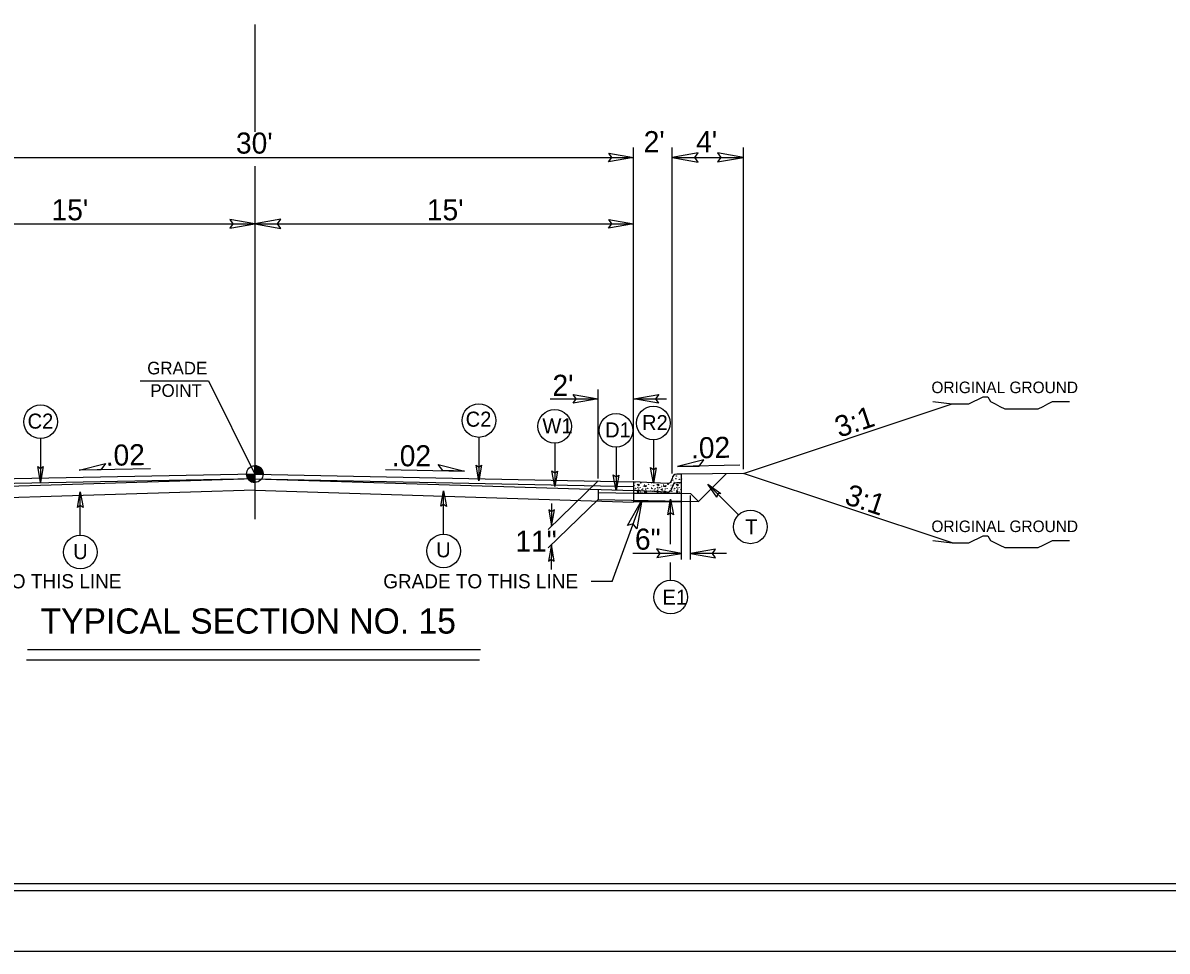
# Model space of a CAD drawing. Extents: x 957297 to 961629, y 830661 to 840840.
# Drawn here: x 959351.8 to 959775.5, y 833278.9 to 833622.7 of the extents above; entities that cross this region are included whole.
import ezdxf

# ---------------------------------------------------------------- set-up
doc = ezdxf.new("R2010")
doc.units = 0
for name, color, linetype in [('Default', 7, 'Continuous'), ('Old_Level_1', 7, 'Continuous'), ('Old_Level_11', 7, 'Continuous'), ('Old_Level_21', 7, 'Continuous'), ('Old_Level_3', 7, 'Continuous'), ('Prop Dimension Text', 7, 'Continuous'), ('Sheet Plot Border Inside CELL', 7, 'Continuous'), ('Sheet Plot Border Outside CELL', 7, 'Continuous'), ('Sheet Typical CELL', 7, 'Continuous'), ('Typical ID Circle CELL', 7, 'Continuous'), ('Typical Terminator CELL', 7, 'Continuous'), ('Typical Text Grade Point CELL', 7, 'Continuous'), ('Typical Text ID Circle CELL', 7, 'Continuous')]:
    doc.layers.add(name, color=color, linetype=linetype)

msp = doc.modelspace()

# ---------------------------------------------------------------- linework, layer by layer
at = {"layer": 'Default'}
for p, q in [((959437.72, 833622.09), (959437.72, 833582.36)), ((959437.72, 833569.64), (959437.72, 833438.93))]:
    msp.add_line(p, q, dxfattribs=at)
at = {"layer": 'Old_Level_1'}
for p, q in [((959577.94, 833453.48), (959577.94, 833576.48)), ((959592.24, 833455.76), (959592.24, 833576.48)), ((959618.66, 833457.42), (959618.66, 833576.48)), ((959297.55, 833572.85), (959577.94, 833572.85)), ((959592.24, 833572.85), (959618.66, 833572.85)), ((959297.5, 833548.29), (959437.72, 833548.29)), ((959437.72, 833548.29), (959577.94, 833548.29)), ((959564.8, 833453.96), (959564.8, 833486.93)), ((959547.09, 833483.47), (959564.8, 833483.47)), ((959578, 833483.47), (959590.11, 833483.47)), ((959618.66, 833455.84), (959695.84, 833481.57)), ((959399.11, 833457.56), (959372.73, 833457.03)), ((959437.72, 833455.58), (959437.72, 833458.65)), ((959486.07, 833457.29), (959515.29, 833456.71)), ((959617.34, 833458.85), (959594.26, 833458.39)), ((959437.72, 833455.6), (959297.55, 833452.76)), ((959437.72, 833453.87), (959297.55, 833451.03)), ((959437.72, 833453.87), (959297.55, 833449.48)), ((959434.66, 833455.58), (959437.72, 833455.58)), ((959437.72, 833455.6), (959577.94, 833452.76)), ((959440.78, 833455.58), (959437.72, 833455.58)), ((959437.72, 833452.54), (959437.72, 833455.58)), ((959437.72, 833455.58), (959437.72, 833452.54)), ((959437.72, 833453.87), (959577.94, 833451.03)), ((959437.72, 833453.87), (959577.94, 833449.47)), ((959564.82, 833453.03), (959546.35, 833435.1)), ((959595.43, 833452.32), (959593.96, 833452.32)), ((959618.66, 833455.84), (959595.74, 833455.61)), ((959595.74, 833448.76), (959595.74, 833452.02)), ((959602.01, 833445.45), (959612.34, 833455.77)), ((959695.84, 833430.11), (959618.66, 833455.84)), ((959437.72, 833449.59), (959297.55, 833445.2)), ((959437.72, 833449.59), (959577.88, 833445.2)), ((959564.8, 833449.89), (959564.8, 833446.2)), ((959564.8, 833448.75), (959577.94, 833448.48)), ((959590.33, 833448.86), (959577.94, 833449.47)), ((959577.94, 833449.47), (959577.94, 833445.37)), ((959577.94, 833448.48), (959577.94, 833445.93)), ((959595.74, 833445.37), (959595.74, 833448.76)), ((959595.74, 833448.48), (959599.04, 833448.42)), ((959595.74, 833423.93), (959595.74, 833447.68)), ((959599.04, 833448.42), (959602.01, 833445.45)), ((959599.04, 833423.93), (959599.04, 833447.68)), ((959564.8, 833446.2), (959546.32, 833428.27)), ((959547.56, 833444.63), (959547.56, 833436.27)), ((959564.8, 833446.2), (959602.01, 833445.45)), ((959569.99, 833415.84), (959580.97, 833445.87)), ((959577.94, 833445.37), (959595.74, 833445.37)), ((959547.5, 833429.45), (959547.49, 833420.23)), ((959595.74, 833426.22), (959577.72, 833426.22)), ((959612.38, 833426.22), (959599.04, 833426.22)), ((959569.99, 833415.84), (959562.27, 833415.84)), ((959521.22, 833390.46), (959353.52, 833390.46)), ((959520.94, 833386.66), (959353.24, 833386.66))]:
    msp.add_line(p, q, dxfattribs=at)
for points in [[(959437.76, 833458.65), (959437.76, 833458.65), (959437.76, 833455.58)], [(959437.81, 833458.65), (959437.81, 833455.58)], [(959437.87, 833458.64), (959437.87, 833455.58)], [(959437.94, 833458.64), (959437.94, 833455.58)], [(959438, 833458.64), (959438, 833455.58)], [(959438.06, 833458.64), (959438.06, 833455.58)], [(959438.12, 833458.62), (959438.12, 833455.58)], [(959438.18, 833458.62), (959438.18, 833455.58)], [(959438.23, 833458.6), (959438.23, 833455.58)], [(959438.3, 833458.6), (959438.3, 833455.58)], [(959438.36, 833458.58), (959438.36, 833455.58)], [(959438.42, 833458.57), (959438.42, 833455.58)], [(959438.49, 833458.55), (959438.49, 833455.58)], [(959438.55, 833458.53), (959438.55, 833455.58)], [(959438.61, 833458.52), (959438.61, 833455.58)], [(959438.67, 833458.49), (959438.67, 833455.58)], [(959438.74, 833458.48), (959438.73, 833455.58)], [(959438.79, 833458.45), (959438.79, 833455.58)], [(959438.85, 833458.44), (959438.85, 833455.58)], [(959438.92, 833458.41), (959438.92, 833455.58)], [(959438.98, 833458.39), (959438.98, 833455.58)], [(959439.04, 833458.35), (959439.04, 833455.58)], [(959439.09, 833458.33), (959439.09, 833455.58)], [(959439.15, 833458.3), (959439.15, 833455.58)], [(959439.21, 833458.26), (959439.21, 833455.58)], [(959439.28, 833458.23), (959439.28, 833455.58)], [(959439.34, 833458.19), (959439.34, 833455.58)], [(959439.4, 833458.14), (959439.4, 833455.58)], [(959439.47, 833458.1), (959439.47, 833455.58)], [(959439.52, 833458.07), (959439.52, 833455.58)], [(959439.59, 833458.01), (959439.59, 833455.58)], [(959439.65, 833457.97), (959439.65, 833455.58)], [(959439.71, 833457.92), (959439.71, 833455.58)], [(959439.77, 833457.86), (959439.77, 833455.58)], [(959439.83, 833457.8), (959439.83, 833455.58)], [(959439.9, 833457.74), (959439.9, 833455.58)], [(959439.95, 833457.68), (959439.95, 833455.58)], [(959440.01, 833457.62), (959440.01, 833455.58)], [(959440.07, 833457.55), (959440.07, 833455.58)], [(959440.13, 833457.46), (959440.13, 833455.58)], [(959440.2, 833457.38), (959440.2, 833455.58)], [(959440.26, 833457.3), (959440.26, 833455.58)], [(959440.32, 833457.21), (959440.32, 833455.58)], [(959440.38, 833457.1), (959440.38, 833455.58)], [(959440.44, 833457), (959440.44, 833455.58)], [(959440.5, 833456.85), (959440.5, 833455.58)], [(959440.57, 833456.71), (959440.57, 833455.58)], [(959440.63, 833456.55), (959440.63, 833455.58)], [(959440.69, 833456.34), (959440.69, 833455.58)], [(959440.75, 833456.03), (959440.75, 833455.58)], [(959434.68, 833455.58), (959434.68, 833455.26)], [(959434.74, 833455.58), (959434.74, 833454.9)], [(959434.8, 833455.58), (959434.8, 833454.68)], [(959434.86, 833455.58), (959434.86, 833454.5)], [(959434.93, 833455.58), (959434.93, 833454.35)], [(959434.99, 833455.58), (959434.99, 833454.22)], [(959435.05, 833455.58), (959435.05, 833454.11)], [(959435.11, 833455.58), (959435.11, 833454)], [(959435.17, 833455.58), (959435.17, 833453.91)], [(959435.23, 833455.58), (959435.23, 833453.82)], [(959435.3, 833455.58), (959435.3, 833453.73)], [(959435.36, 833455.58), (959435.36, 833453.66)], [(959435.42, 833455.58), (959435.42, 833453.59)], [(959435.47, 833455.58), (959435.47, 833453.52)], [(959435.53, 833455.58), (959435.53, 833453.45)], [(959435.6, 833455.58), (959435.6, 833453.4)], [(959435.66, 833455.58), (959435.66, 833453.34)], [(959435.72, 833455.58), (959435.72, 833453.28)], [(959435.78, 833455.58), (959435.78, 833453.24)], [(959435.85, 833455.58), (959435.85, 833453.18)], [(959435.9, 833455.58), (959435.9, 833453.14)], [(959435.96, 833455.58), (959435.96, 833453.09)], [(959436.02, 833455.58), (959436.02, 833453.05)], [(959436.09, 833455.58), (959436.09, 833453)], [(959436.15, 833455.58), (959436.15, 833452.96)], [(959436.21, 833455.58), (959436.21, 833452.93)], [(959436.28, 833455.58), (959436.28, 833452.9)], [(959436.33, 833455.58), (959436.33, 833452.88)], [(959436.39, 833455.58), (959436.39, 833452.84)], [(959436.46, 833455.58), (959436.46, 833452.8)], [(959436.52, 833455.58), (959436.52, 833452.79)], [(959436.58, 833455.58), (959436.58, 833452.75)], [(959436.64, 833455.58), (959436.64, 833452.74)], [(959436.7, 833455.58), (959436.7, 833452.71)], [(959436.75, 833455.58), (959436.75, 833452.69)], [(959436.82, 833455.58), (959436.82, 833452.68)], [(959436.88, 833455.58), (959436.88, 833452.65)], [(959436.94, 833455.58), (959436.94, 833452.64)], [(959437, 833455.58), (959437, 833452.63)], [(959437.07, 833455.58), (959437.07, 833452.61)], [(959437.13, 833455.58), (959437.13, 833452.59)], [(959437.19, 833455.58), (959437.19, 833452.59)], [(959437.25, 833455.58), (959437.25, 833452.58)], [(959437.31, 833455.58), (959437.31, 833452.55)], [(959437.38, 833455.58), (959437.38, 833452.55)], [(959437.44, 833455.58), (959437.44, 833452.55)], [(959437.5, 833455.58), (959437.5, 833452.54)], [(959437.56, 833455.58), (959437.56, 833452.54)], [(959437.61, 833455.58), (959437.61, 833452.54)], [(959437.67, 833455.58), (959437.67, 833452.54), (959437.67, 833452.54)]]:
    msp.add_lwpolyline(points, dxfattribs=at)
msp.add_circle((959437.72, 833455.59), 3.06, dxfattribs=at)
for centre, radius, start, end in [((959437.72, 833455.59), 3.06, 359.9905, 89.9905), ((959437.72, 833455.59), 3.06, 179.9905, 269.9905), ((959593.96, 833450.55), 1.78, 90, 178.9266), ((959595.43, 833452.02), 0.309, 0, 90), ((959590.42, 833450.61), 1.76, 267.1376, 358.9266)]:
    msp.add_arc(centre, radius, start, end, dxfattribs=at)
at = {"layer": 'Old_Level_11'}
for p, q in [((959603.99, 833460.8), (959594.26, 833458.39)), ((959602.26, 833458.55), (959603.99, 833460.8)), ((959372.73, 833457.03), (959382.49, 833459.46)), ((959380.75, 833457.19), (959372.73, 833457.03)), ((959382.49, 833459.46), (959380.75, 833457.19)), ((959507.28, 833456.87), (959505.55, 833459.12)), ((959505.55, 833459.12), (959515.29, 833456.71)), ((959515.29, 833456.71), (959507.28, 833456.87)), ((959594.26, 833458.39), (959602.26, 833458.55))]:
    msp.add_line(p, q, dxfattribs=at)
for points in [[(959601.84, 833574.51), (959592.24, 833572.85), (959601.9, 833571.13), (959600.67, 833572.85)], [(959609.05, 833571.19), (959618.66, 833572.85), (959609, 833574.56), (959610.22, 833572.85)], [(959447.33, 833549.94), (959437.72, 833548.29), (959447.39, 833546.57), (959446.16, 833548.29)], [(959575.63, 833436.57), (959580.97, 833445.87), (959579.09, 833435.25), (959577.79, 833437.16)]]:
    msp.add_lwpolyline(points, close=True, dxfattribs=at)
at = {"layer": 'Old_Level_21'}
for points in [[(959688.75, 833482.45), (959695.84, 833481.57), (959697.62, 833481.57), (959700.28, 833481.57), (959702.06, 833481.57), (959703.82, 833482.45), (959705.6, 833483.35), (959707.37, 833484.23), (959709.15, 833484.23), (959710.05, 833482.45), (959711.81, 833481.57), (959713.58, 833480.67), (959715.35, 833479.8), (959717.13, 833479.8), (959718.9, 833479.8), (959720.68, 833479.8), (959722.45, 833479.8), (959724.22, 833479.8), (959725.99, 833479.8), (959727.77, 833479.8), (959729.54, 833480.67), (959731.31, 833481.57), (959733.08, 833482.45), (959735.75, 833482.45), (959737.52, 833482.45), (959739.3, 833482.45)], [(959688.75, 833430.99), (959695.84, 833430.11), (959697.62, 833430.11), (959700.28, 833430.11), (959702.06, 833430.11), (959703.82, 833430.99), (959705.6, 833431.88), (959707.37, 833432.76), (959709.15, 833432.76), (959710.05, 833430.99), (959711.81, 833430.11), (959713.58, 833429.21), (959715.35, 833428.34), (959717.13, 833428.34), (959718.9, 833428.34), (959720.68, 833428.34), (959722.45, 833428.34), (959724.22, 833428.34), (959725.99, 833428.34), (959727.77, 833428.34), (959729.54, 833429.21), (959731.31, 833430.11), (959733.08, 833430.99), (959735.75, 833430.99), (959737.52, 833430.99), (959739.3, 833430.99)]]:
    msp.add_lwpolyline(points, dxfattribs=at)
at = {"layer": 'Old_Level_3'}
for p, q in [((959590.33, 833452.14), (959577.94, 833452.76)), ((959577.94, 833452.76), (959577.94, 833448.48)), ((959579.29, 833451.77), (959579.91, 833451.8)), ((959579.91, 833451.17), (959579.29, 833451.77)), ((959579.91, 833451.8), (959579.91, 833451.17)), ((959586.51, 833451.77), (959587.14, 833451.8)), ((959587.14, 833451.17), (959586.51, 833451.77)), ((959587.14, 833451.8), (959587.14, 833451.17)), ((959590.33, 833452.14), (959590.33, 833452.14)), ((959592.16, 833453.25), (959592, 833453.29)), ((959592.03, 833453.41), (959592.16, 833453.25)), ((959593.74, 833451.77), (959594.37, 833451.8)), ((959594.37, 833451.17), (959593.74, 833451.77)), ((959595.43, 833455.61), (959593.96, 833455.61)), ((959594.37, 833451.8), (959594.37, 833451.17)), ((959595.74, 833452.05), (959595.74, 833455.3)), ((959595.74, 833448.48), (959595.74, 833452.05)), ((959577.94, 833448.48), (959595.74, 833448.48)), ((959579.52, 833449.59), (959579.32, 833448.93)), ((959579.32, 833448.93), (959580.01, 833448.89)), ((959580.01, 833448.89), (959579.52, 833449.59)), ((959581.72, 833451.11), (959582.62, 833451.36)), ((959582.51, 833450.84), (959581.72, 833451.11)), ((959582.45, 833449.26), (959581.85, 833448.83)), ((959581.85, 833448.83), (959582.81, 833448.61)), ((959582.81, 833448.61), (959582.45, 833449.26)), ((959582.62, 833451.36), (959582.51, 833450.84)), ((959586.74, 833449.59), (959586.55, 833448.93)), ((959586.55, 833448.93), (959587.23, 833448.89)), ((959587.23, 833448.89), (959586.74, 833449.59)), ((959588.95, 833451.11), (959589.84, 833451.36)), ((959589.74, 833450.84), (959588.95, 833451.11)), ((959589.68, 833449.26), (959589.08, 833448.83)), ((959589.08, 833448.83), (959590.04, 833448.61)), ((959590.04, 833448.61), (959589.68, 833449.26)), ((959589.84, 833451.36), (959589.74, 833450.84)), ((959593.96, 833449.59), (959593.78, 833448.93)), ((959593.78, 833448.93), (959594.46, 833448.89)), ((959594.46, 833448.89), (959593.96, 833449.59))]:
    msp.add_line(p, q, dxfattribs=at)
for centre in [(959578.46, 833452.46), (959580.54, 833452.26), (959581.89, 833451.6), (959583.44, 833451.77), (959589.11, 833451.6), (959590.67, 833451.77), (959591.72, 833452.43), (959592.55, 833453.32), (959592.58, 833454.71), (959592.91, 833452.46), (959593.61, 833453.85), (959593.77, 833454.84), (959594.7, 833454.44), (959594.86, 833453.65), (959594.99, 833452.26), (959595.68, 833453.75), (959578.16, 833451.27), (959578.52, 833449.69), (959578.69, 833450.28), (959579.55, 833450.64), (959579.81, 833450.05), (959580.37, 833450.54), (959580.54, 833448.9), (959581, 833449.82), (959581.09, 833448.63), (959581.13, 833450.97), (959581.32, 833450.02), (959581.42, 833449.46), (959582.45, 833450.02), (959583.14, 833450.31), (959584.17, 833449.36), (959584.59, 833451.34), (959584.63, 833450.48), (959584.73, 833450.19), (959584.89, 833449.19), (959585.39, 833451.27), (959585.75, 833449.69), (959585.92, 833450.28), (959586.78, 833450.64), (959587.04, 833450.05), (959587.6, 833450.54), (959587.77, 833448.9), (959588.23, 833449.82), (959588.32, 833448.63), (959588.35, 833450.97), (959588.55, 833450.02), (959588.65, 833449.46), (959589.67, 833450.02), (959590.37, 833450.31), (959591.39, 833449.36), (959591.82, 833451.34), (959591.86, 833450.48), (959591.95, 833450.19), (959592.12, 833449.19), (959592.62, 833451.27), (959592.98, 833449.69), (959593.14, 833450.28), (959594, 833450.64), (959594.27, 833450.05), (959594.83, 833450.54), (959594.99, 833448.9), (959595.46, 833449.82), (959595.55, 833448.63), (959595.58, 833450.97)]:
    msp.add_circle(centre, 0.0464, dxfattribs=at)
for centre, radius, start, end in [((959584.5, 833452.43), 0.0464, 164.1199, 10.1626), ((959587.77, 833452.26), 0.0464, 162.062, 12.2205), ((959590.42, 833453.9), 1.76, 267.1376, 358.9266), ((959593.96, 833453.83), 1.78, 90, 178.9266), ((959595.43, 833455.3), 0.309, 0, 90), ((959595.55, 833455.53), 0.0464, 169.6531, 280.3469), ((959595.78, 833450.02), 0.0464, 150.4173, 209.5827)]:
    msp.add_arc(centre, radius, start, end, dxfattribs=at)
at = {"layer": 'Sheet Plot Border Inside CELL'}
msp.add_lwpolyline([(960390.3, 834356.46), (958723.8, 834356.46), (958723.8, 833301.36), (960390.3, 833301.36)], close=True, dxfattribs=at)
at = {"layer": 'Sheet Plot Border Outside CELL'}
msp.add_lwpolyline([(960394.8, 834378.91), (958710.8, 834378.91), (958710.8, 833278.91), (960394.8, 833278.91)], close=True, dxfattribs=at)
at = {"layer": 'Sheet Typical CELL'}
msp.add_lwpolyline([(960377.8, 834353.91), (958877.8, 834353.91), (958877.8, 833303.91), (960377.8, 833303.91)], close=True, dxfattribs=at)
at = {"layer": 'Typical ID Circle CELL'}
for p, q in [((959358.39, 833468.74), (959358.39, 833452.65)), ((959520.68, 833469.2), (959520.68, 833453.11)), ((959548.73, 833467.05), (959548.73, 833450.96)), ((959571.44, 833465.55), (959571.44, 833449.47)), ((959585.26, 833468.27), (959585.26, 833452.18)), ((959616.79, 833440.44), (959605.41, 833451.82)), ((959373.11, 833432.92), (959373.11, 833449.01)), ((959507.59, 833433.33), (959507.59, 833449.41)), ((959591.67, 833429.58), (959591.67, 833446.28)), ((959591.67, 833416.25), (959591.67, 833422.89))]:
    msp.add_line(p, q, dxfattribs=at)
for centre in [(959520.68, 833475.42), (959358.39, 833474.96), (959548.73, 833473.27), (959571.44, 833471.78), (959585.26, 833474.49), (959621.19, 833436.04), (959373.11, 833426.7), (959507.59, 833427.1), (959591.67, 833410.03)]:
    msp.add_circle(centre, 6.23, dxfattribs=at)
at = {"layer": 'Typical Terminator CELL'}
for points in [[(959568.72, 833574.44), (959577.94, 833572.85), (959568.66, 833571.21), (959569.84, 833572.85)], [(959428.5, 833546.7), (959437.72, 833548.29), (959428.44, 833549.93), (959429.62, 833548.29)], [(959568.72, 833549.88), (959577.94, 833548.29), (959568.66, 833546.65), (959569.84, 833548.29)], [(959555.57, 833485.06), (959564.8, 833483.47), (959555.52, 833481.83), (959556.7, 833483.47)], [(959587.22, 833481.88), (959578, 833483.47), (959587.27, 833485.11), (959586.09, 833483.47)], [(959359.39, 833458.41), (959358.39, 833452.65), (959357.37, 833458.45), (959358.39, 833457.71)], [(959521.67, 833458.87), (959520.68, 833453.11), (959519.66, 833458.9), (959520.68, 833458.17)], [(959549.72, 833456.72), (959548.73, 833450.96), (959547.71, 833456.76), (959548.73, 833456.02)], [(959586.26, 833457.95), (959585.26, 833452.18), (959584.24, 833457.98), (959585.26, 833457.24)], [(959572.43, 833455.23), (959571.44, 833449.47), (959570.41, 833455.26), (959571.44, 833454.53)], [(959608.79, 833447.04), (959605.41, 833451.82), (959610.24, 833448.44), (959608.99, 833448.24)], [(959372.12, 833443.25), (959373.11, 833449.01), (959374.13, 833443.22), (959373.11, 833443.95)], [(959506.6, 833443.65), (959507.59, 833449.41), (959508.62, 833443.62), (959507.59, 833444.35)], [(959590.68, 833440.52), (959591.67, 833446.28), (959592.7, 833440.49), (959591.67, 833441.22)], [(959546.52, 833442.34), (959547.56, 833436.27), (959548.64, 833442.37), (959547.56, 833441.6)], [(959548.54, 833423.38), (959547.5, 833429.45), (959546.42, 833423.35), (959547.49, 833424.12)], [(959586.52, 833424.63), (959595.74, 833426.22), (959586.47, 833427.86), (959587.65, 833426.22)], [(959608.26, 833427.81), (959599.04, 833426.22), (959608.32, 833424.58), (959607.14, 833426.22)]]:
    msp.add_lwpolyline(points, close=True, dxfattribs=at)
at = {"layer": 'Typical Text Grade Point CELL'}
for p, q in [((959395.28, 833490.15), (959420.61, 833490.15)), ((959420.61, 833490.15), (959437.72, 833455.58))]:
    msp.add_line(p, q, dxfattribs=at)

# ---------------------------------------------------------------- texts
at = {"layer": 'Old_Level_1'}
for s, height, p in [("30'", 7.801, (959430.74, 833574.27)), ("15'", 7.801, (959362.45, 833549.58)), ("15'", 7.801, (959501.41, 833549.58)), ('GRADE TO THIS LINE', 5.2473, (959316.2, 833413.27)), ('GRADE TO THIS LINE', 5.2473, (959485.25, 833413.27)), ('TYPICAL SECTION NO. 15', 9.3239, (959358.37, 833396.5))]:
    msp.add_text(s, height=height, dxfattribs=at).set_placement(p)
at = {"layer": 'Old_Level_11'}
for s, height, p in [('GRADE', 4.671, (959397.89, 833492.5)), ('POINT', 4.671, (959399.02, 833484.19)), ('11"', 7.801, (959534.18, 833426.83))]:
    msp.add_text(s, height=height, dxfattribs=at).set_placement(p)
at = {"layer": 'Old_Level_21'}
for p in [(959688.21, 833485.56), (959688.21, 833434.1)]:
    msp.add_text('ORIGINAL GROUND', height=4.2722, dxfattribs=at).set_placement(p)
at = {"layer": 'Old_Level_3'}
for s, p in [("2'", (959581.67, 833574.8)), ("4'", (959601.09, 833574.8))]:
    msp.add_text(s, height=7.801, dxfattribs=at).set_placement(p)
for rotation, p in [(18.4384, (959654.07, 833469)), (341.5616, (959655.65, 833444.67))]:
    msp.add_text('3:1', height=7.801, rotation=rotation, dxfattribs=at).set_placement(p)
at = {"layer": 'Prop Dimension Text'}
for s, rotation, p in [("2'", 0, (959547.91, 833484.56)), ('.02', 1.1839, (959599.28, 833461.34)), ('.02', 1.1839, (959382.6, 833458.61)), ('.02', 360, (959488.47, 833458.46)), ('6"', 0, (959578.45, 833427.59))]:
    msp.add_text(s, height=7.801, rotation=rotation, dxfattribs=at).set_placement(p)
at = {"layer": 'Typical Text ID Circle CELL'}
for s, height, p in [('C2', 5.572, (959353.58, 833472.41)), ('C2', 5.572, (959515.77, 833473.13)), ('R2', 5.572, (959581.07, 833471.86)), ('D1', 5.572, (959567.38, 833469.15)), ('U', 5.57, (959370.46, 833424.08)), ('E1', 5.572, (959588.65, 833407.19))]:
    msp.add_text(s, height=height, dxfattribs=at).set_placement(p)
for s, height, p in [('W1', 5.572, (959544.18, 833470.66)), ('T', 5.57, (959619.28, 833433.28)), ('U', 5.57, (959504.85, 833424.76))]:
    msp.add_text(s, height=height, rotation=360, dxfattribs=at).set_placement(p)

doc.saveas('drawing.dxf')
